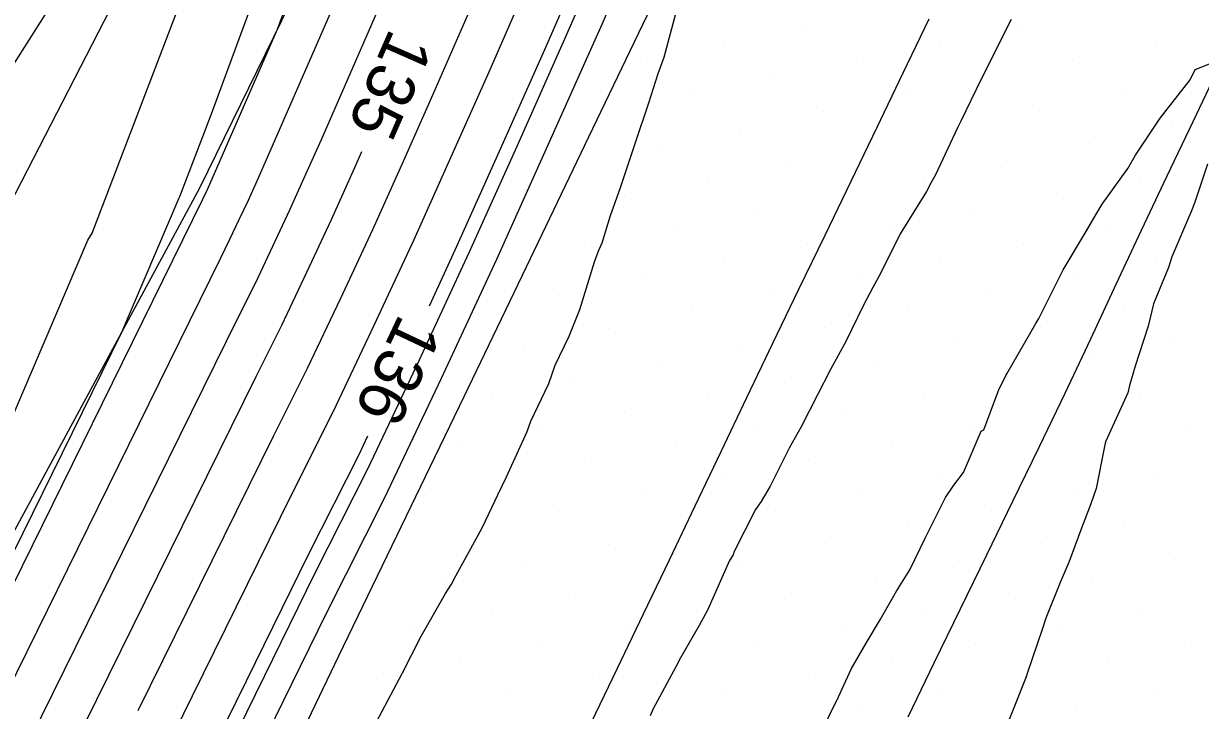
# Model space of a CAD drawing. Extents: x 2354170 to 2357230, y 866100 to 868290.
# Drawn here: x 2355590.24 to 2355639.3, y 867079.28 to 867107.9 of the extents above; entities that cross this region are included whole.
import ezdxf

# ---------------------------------------------------------------- set-up
doc = ezdxf.new("R2010")
doc.units = 0
for name, color, linetype in [('Default', 7, 'Continuous'), ('DTM Contours Major', 7, 'Continuous'), ('DTM Contours Major Text', 7, 'Continuous'), ('DTM Contours Minor', 7, 'Continuous'), ('Exist DTM Breakline', 7, 'Continuous'), ('Exist DTM Scan Elevation Point', 7, 'Continuous'), ('Exist Roads EOP', 7, 'Continuous'), ('PH Exist DTM Breakline', 7, 'Continuous')]:
    doc.layers.add(name, color=color, linetype=linetype)

msp = doc.modelspace()

# ---------------------------------------------------------------- linework, layer by layer
at = {"layer": 'Default'}
for points in [[(2355642.48, 867172.597), (2355640.887, 867169.407), (2355641.963, 867168.457), (2355640.084, 867164.572), (2355638.994, 867162.668), (2355637.086, 867158.636), (2355635.177, 867154.598), (2355633.945, 867152.709), (2355632.003, 867148.428), (2355630.009, 867144.134), (2355627.455, 867140.343), (2355625.627, 867136.368), (2355623.748, 867132.382), (2355621.864, 867128.4), (2355620.192, 867124.456), (2355618.222, 867120.416), (2355616.286, 867116.399), (2355614.381, 867112.348), (2355611.961, 867106.805), (2355610.121, 867102.69), (2355608.234, 867098.48), (2355607.143, 867096.128)], [(2355640.539, 867162.738), (2355638.302, 867158.011), (2355636.064, 867153.277), (2355635.45, 867152.336), (2355633.234, 867147.451), (2355630.959, 867142.551), (2355629.744, 867140.748), (2355627.563, 867136.006), (2355625.323, 867131.252), (2355623.075, 867126.502), (2355622.294, 867124.66), (2355619.969, 867119.894), (2355617.686, 867115.154), (2355615.438, 867110.376), (2355614.287, 867107.739), (2355612.149, 867102.957), (2355609.958, 867098.067), (2355607.656, 867093.106), (2355605.289, 867088.14), (2355602.862, 867083.323), (2355601.772, 867081.111), (2355599.345, 867076.162)], [(2355622.877, 867139.535), (2355621.754, 867137.092), (2355620.6, 867134.644), (2355619.442, 867132.197), (2355615.988, 867124.05), (2355614.726, 867121.461), (2355613.486, 867118.887), (2355612.265, 867116.292), (2355607.308, 867104.939), (2355606.063, 867102.154), (2355604.787, 867099.306), (2355603.446, 867096.417), (2355602.068, 867093.525), (2355600.655, 867090.72), (2355595.013, 867079.267)], [(2355625.166, 867139.939), (2355623.69, 867136.73), (2355622.174, 867133.513), (2355620.653, 867130.299), (2355618.09, 867124.253), (2355616.474, 867120.939), (2355614.886, 867117.643), (2355613.323, 867114.32), (2355609.635, 867105.872), (2355608.092, 867102.422), (2355606.51, 867098.893), (2355604.85, 867095.313), (2355603.142, 867091.73), (2355601.391, 867088.254), (2355597.266, 867079.882), (2355595.461, 867076.202)], [(2355590.506, 867078.038), (2355599.183, 867095.651), (2355599.921, 867097.115), (2355600.64, 867098.624), (2355601.34, 867100.132), (2355602.006, 867101.619), (2355602.656, 867103.072), (2355610.149, 867120.236), (2355610.685, 867121.376), (2355611.23, 867122.507), (2355611.785, 867123.643), (2355617.02, 867135.994), (2355617.451, 867136.905), (2355617.881, 867137.817), (2355618.299, 867138.726)], [(2355581.242, 867067.121), (2355585.016, 867074.786), (2355585.26, 867075.29), (2355585.506, 867075.794), (2355585.75, 867076.301), (2355586, 867076.809), (2355597.711, 867100.582), (2355597.773, 867100.705), (2355597.834, 867100.832), (2355597.893, 867100.959), (2355597.949, 867101.084), (2355598.003, 867101.206), (2355600.824, 867107.668), (2355606.471, 867122.95), (2355608.139, 867137.736), (2355597.411, 867124.402), (2355594.221, 867121.299), (2355593.404, 867119.225)], [(2355588.253, 867077.424), (2355598.447, 867098.116), (2355598.847, 867098.91), (2355599.237, 867099.728), (2355599.616, 867100.546), (2355599.977, 867101.351), (2355600.33, 867102.139), (2355609.092, 867122.208), (2355609.285, 867122.62), (2355609.482, 867123.029), (2355609.683, 867123.44), (2355615.809, 867137.893), (2355615.877, 867138.036)], [(2355581.71, 867075.114), (2355584.786, 867079.832), (2355592.919, 867098.877), (2355593.099, 867099.166), (2355600.05, 867117.323), (2355601.81, 867122.085), (2355602.12, 867124.838), (2355600.123, 867122.356), (2355599.529, 867121.778), (2355599.232, 867121.023), (2355585.994, 867100.186), (2355585.727, 867099.711), (2355583.237, 867097.29), (2355582.614, 867094.599), (2355571.759, 867075.224)], [(2355604.951, 867078.804), (2355605.657, 867080.141), (2355606.022, 867080.826), (2355606.818, 867082.37), (2355607.837, 867084.151), (2355608.074, 867084.536), (2355608.264, 867084.891), (2355609.281, 867086.736), (2355609.366, 867086.919), (2355610.012, 867088.257), (2355610.379, 867089.007), (2355611.229, 867090.907), (2355611.389, 867091.336), (2355612.144, 867092.897), (2355612.407, 867093.66), (2355612.983, 867094.872), (2355613.428, 867095.983), (2355614.043, 867097.97), (2355614.225, 867098.453), (2355614.354, 867098.759), (2355614.713, 867099.894), (2355615.112, 867101.03), (2355615.744, 867102.946), (2355616.303, 867104.592), (2355616.69, 867105.815), (2355616.944, 867106.503), (2355617.433, 867108.321)], [(2355631.406, 867108.069), (2355630.428, 867106.102), (2355630.284, 867105.814), (2355630.16, 867105.586), (2355629.308, 867103.83), (2355629.17, 867103.553), (2355628.26, 867101.591), (2355628.079, 867101.278), (2355627.878, 867100.906), (2355626.787, 867099.135), (2355625.971, 867097.517), (2355625.641, 867096.896), (2355625.24, 867096.141), (2355624.512, 867094.645), (2355623.874, 867093.482), (2355623.338, 867092.423), (2355622.659, 867091.1), (2355622.155, 867090.209), (2355621.36, 867088.62), (2355620.993, 867087.98), (2355620.755, 867087.652), (2355619.86, 867085.902), (2355619.818, 867085.76), (2355619.664, 867085.522), (2355618.768, 867083.482), (2355618.736, 867083.427), (2355618.401, 867082.814), (2355617.577, 867081.375), (2355617.523, 867081.283), (2355616.481, 867079.348), (2355616.355, 867079.058)], [(2355604.334, 867102.556), (2355604.035, 867101.887), (2355603.063, 867099.719), (2355602.043, 867097.521), (2355600.994, 867095.32), (2355599.919, 867093.185), (2355592.759, 867078.653)], [(2355604.581, 867090.703), (2355604.215, 867089.935), (2355602.127, 867085.789), (2355599.519, 867080.496), (2355597.403, 867076.182), (2355595.325, 867071.88), (2355593.239, 867067.595), (2355591.165, 867063.323), (2355588.689, 867058.293), (2355586.695, 867053.984), (2355584.601, 867049.645), (2355582.649, 867045.235), (2355580.596, 867040.803), (2355578.52, 867036.349), (2355576.169, 867031.446), (2355574.016, 867026.994), (2355571.908, 867022.556), (2355569.778, 867018.121), (2355569.549, 867017.643), (2355567.374, 867013.246), (2355565.204, 867008.909), (2355563.078, 867004.559), (2355561.352, 867000.541)]]:
    msp.add_lwpolyline(points, dxfattribs=at)
at = {"layer": 'DTM Contours Major'}
msp.add_lwpolyline([(2355604.334, 867102.556), (2355604.035, 867101.887), (2355603.063, 867099.719), (2355602.043, 867097.521), (2355600.994, 867095.32), (2355599.919, 867093.185), (2355592.759, 867078.653)], dxfattribs=at)
at = {"layer": 'DTM Contours Minor'}
for points in [[(2355639.509, 867162.692), (2355637.491, 867158.428), (2355635.473, 867154.157), (2355634.446, 867152.585), (2355632.413, 867148.102), (2355630.325, 867143.607), (2355628.218, 867140.478), (2355626.272, 867136.247), (2355624.273, 867132.005), (2355622.267, 867127.767), (2355620.893, 867124.524), (2355618.804, 867120.242), (2355616.753, 867115.984), (2355614.733, 867111.69), (2355612.736, 867107.116), (2355610.797, 867102.779), (2355608.809, 867098.342), (2355606.721, 867093.842), (2355604.573, 867089.337), (2355602.372, 867084.967), (2355600.27, 867080.701), (2355598.05, 867076.175)], [(2355585.249, 867076.605), (2355594.334, 867095.047), (2355596.723, 867100.639), (2355596.755, 867100.692), (2355598.029, 867104.02), (2355604.917, 867122.662), (2355606.133, 867133.437), (2355598.315, 867123.72), (2355595.99, 867121.458), (2355594.827, 867118.504), (2355584.617, 867102.434), (2355584.412, 867102.068), (2355580.149, 867097.924), (2355579.084, 867093.317), (2355571.261, 867079.355), (2355567.32, 867074.394)], [(2355623.456, 867078.324), (2355624.215, 867079.853), (2355624.76, 867081.034), (2355625.371, 867082.086), (2355625.959, 867083.082), (2355626.623, 867084.255), (2355627.187, 867085.136), (2355627.824, 867086.458), (2355628.672, 867088.147), (2355629.019, 867088.665), (2355629.42, 867089.199), (2355630.153, 867090.913), (2355630.274, 867090.972), (2355630.877, 867092.61), (2355631.181, 867093.23), (2355631.229, 867093.311), (2355632.439, 867095.396), (2355632.564, 867095.613), (2355633.574, 867097.642), (2355634.551, 867099.264), (2355634.849, 867099.796), (2355635.204, 867100.368), (2355636.273, 867101.852), (2355636.59, 867102.418), (2355637.621, 867103.957), (2355638.863, 867105.555), (2355639.083, 867105.988), (2355639.672, 867106.221)], [(2355639.59, 867102.041), (2355639.061, 867100.449), (2355638.955, 867100.161), (2355638.928, 867100.095), (2355638.111, 867098.185), (2355637.971, 867097.731), (2355637.338, 867096.224), (2355637.122, 867095.295), (2355636.577, 867093.626), (2355636.339, 867092.815), (2355636.278, 867092.507), (2355635.361, 867090.498), (2355635.326, 867090.416), (2355635.281, 867090.204), (2355634.952, 867088.522), (2355634.725, 867087.888), (2355634.343, 867086.875), (2355633.823, 867085.487), (2355633.458, 867084.609), (2355632.857, 867083.128), (2355632.699, 867082.651), (2355632.094, 867080.857), (2355632.032, 867080.676), (2355632.011, 867080.614), (2355631.09, 867078.302)]]:
    msp.add_lwpolyline(points, dxfattribs=at)
at = {"layer": 'Exist DTM Breakline'}
for points in [[(2355613.916, 867078.796), (2355614.999, 867081.049), (2355616.082, 867083.302), (2355617.163, 867085.556), (2355618.241, 867087.812), (2355619.319, 867090.067), (2355620.397, 867092.323), (2355621.479, 867094.577), (2355622.565, 867096.829), (2355623.651, 867099.081), (2355624.736, 867101.333), (2355625.822, 867103.585), (2355626.907, 867105.837), (2355627.993, 867108.089)], [(2355627.111, 867079.013), (2355628.204, 867081.261), (2355629.297, 867083.51), (2355630.39, 867085.758), (2355631.483, 867088.007), (2355632.575, 867090.255), (2355633.665, 867092.505), (2355634.726, 867094.769), (2355635.787, 867097.033), (2355636.848, 867099.296), (2355637.911, 867101.559), (2355638.99, 867103.814), (2355640.07, 867106.069)]]:
    msp.add_lwpolyline(points, dxfattribs=at)
at = {"layer": 'Exist DTM Scan Elevation Point'}
for p, q in [((2355622.883, 867107.713), (2355622.883, 867107.713)), ((2355631.897, 867107.744), (2355631.897, 867107.744)), ((2355619.419, 867107.007), (2355619.419, 867107.007)), ((2355628.433, 867107.039), (2355628.433, 867107.039)), ((2355637.447, 867107.07), (2355637.447, 867107.07)), ((2355615.955, 867106.301), (2355615.955, 867106.301)), ((2355624.968, 867106.333), (2355624.968, 867106.333)), ((2355633.982, 867106.365), (2355633.982, 867106.365)), ((2355621.504, 867105.628), (2355621.504, 867105.628)), ((2355630.518, 867105.659), (2355630.518, 867105.659)), ((2355618.04, 867104.922), (2355618.04, 867104.922)), ((2355627.053, 867104.954), (2355627.053, 867104.954)), ((2355636.067, 867104.985), (2355636.067, 867104.985)), ((2355623.589, 867104.248), (2355623.589, 867104.248)), ((2355632.603, 867104.28), (2355632.603, 867104.28)), ((2355620.125, 867103.543), (2355620.125, 867103.543)), ((2355629.138, 867103.574), (2355629.138, 867103.574)), ((2355638.152, 867103.606), (2355638.152, 867103.606)), ((2355616.66, 867102.837), (2355616.66, 867102.837)), ((2355625.674, 867102.869), (2355625.674, 867102.869)), ((2355634.688, 867102.9), (2355634.688, 867102.9)), ((2355622.21, 867102.163), (2355622.21, 867102.163)), ((2355631.223, 867102.195), (2355631.223, 867102.195)), ((2355618.745, 867101.458), (2355618.745, 867101.458)), ((2355627.759, 867101.489), (2355627.759, 867101.489)), ((2355636.773, 867101.521), (2355636.773, 867101.521)), ((2355624.295, 867100.784), (2355624.295, 867100.784)), ((2355633.308, 867100.815), (2355633.308, 867100.815)), ((2355615.281, 867100.752), (2355615.281, 867100.752)), ((2355620.83, 867100.078), (2355620.83, 867100.078)), ((2355629.844, 867100.11), (2355629.844, 867100.11)), ((2355638.858, 867100.142), (2355638.858, 867100.142)), ((2355617.366, 867099.373), (2355617.366, 867099.373)), ((2355626.38, 867099.404), (2355626.38, 867099.404)), ((2355635.393, 867099.436), (2355635.393, 867099.436)), ((2355613.901, 867098.667), (2355613.901, 867098.667)), ((2355622.915, 867098.699), (2355622.915, 867098.699)), ((2355631.929, 867098.73), (2355631.929, 867098.73)), ((2355619.451, 867097.993), (2355619.451, 867097.993)), ((2355628.465, 867098.025), (2355628.465, 867098.025)), ((2355637.478, 867098.057), (2355637.478, 867098.057)), ((2355634.014, 867097.351), (2355634.014, 867097.351)), ((2355615.986, 867097.288), (2355615.986, 867097.288)), ((2355625, 867097.319), (2355625, 867097.319)), ((2355612.522, 867096.582), (2355612.522, 867096.582)), ((2355621.536, 867096.614), (2355621.536, 867096.614)), ((2355630.55, 867096.645), (2355630.55, 867096.645)), ((2355618.071, 867095.908), (2355618.071, 867095.908)), ((2355627.085, 867095.94), (2355627.085, 867095.94)), ((2355636.099, 867095.972), (2355636.099, 867095.972)), ((2355614.607, 867095.203), (2355614.607, 867095.203)), ((2355623.621, 867095.234), (2355623.621, 867095.234)), ((2355632.635, 867095.266), (2355632.635, 867095.266)), ((2355611.142, 867094.497), (2355611.142, 867094.497)), ((2355620.156, 867094.529), (2355620.156, 867094.529)), ((2355629.17, 867094.56), (2355629.17, 867094.56)), ((2355638.184, 867094.592), (2355638.184, 867094.592)), ((2355616.692, 867093.823), (2355616.692, 867093.823)), ((2355625.706, 867093.855), (2355625.706, 867093.855)), ((2355634.72, 867093.887), (2355634.72, 867093.887)), ((2355613.227, 867093.118), (2355613.227, 867093.118)), ((2355622.241, 867093.149), (2355622.241, 867093.149)), ((2355631.255, 867093.181), (2355631.255, 867093.181)), ((2355618.777, 867092.444), (2355618.777, 867092.444)), ((2355627.791, 867092.475), (2355627.791, 867092.475)), ((2355636.805, 867092.507), (2355636.805, 867092.507)), ((2355609.763, 867092.412), (2355609.763, 867092.412)), ((2355615.312, 867091.738), (2355615.312, 867091.738)), ((2355624.326, 867091.77), (2355624.326, 867091.77)), ((2355611.848, 867091.033), (2355611.848, 867091.033)), ((2355620.862, 867091.064), (2355620.862, 867091.064)), ((2355629.876, 867091.096), (2355629.876, 867091.096)), ((2355638.89, 867091.128), (2355638.89, 867091.128)), ((2355608.384, 867090.327), (2355608.384, 867090.327)), ((2355617.397, 867090.359), (2355617.397, 867090.359)), ((2355626.411, 867090.39), (2355626.411, 867090.39)), ((2355635.425, 867090.422), (2355635.425, 867090.422)), ((2355613.933, 867089.653), (2355613.933, 867089.653)), ((2355622.947, 867089.685), (2355622.947, 867089.685)), ((2355631.961, 867089.717), (2355631.961, 867089.717)), ((2355628.496, 867089.011), (2355628.496, 867089.011)), ((2355637.51, 867089.043), (2355637.51, 867089.043)), ((2355610.469, 867088.948), (2355610.469, 867088.948)), ((2355619.482, 867088.979), (2355619.482, 867088.979)), ((2355607.004, 867088.242), (2355607.004, 867088.242)), ((2355616.018, 867088.274), (2355616.018, 867088.274)), ((2355625.032, 867088.305), (2355625.032, 867088.305)), ((2355634.046, 867088.337), (2355634.046, 867088.337)), ((2355612.554, 867087.568), (2355612.554, 867087.568)), ((2355621.567, 867087.6), (2355621.567, 867087.6)), ((2355630.581, 867087.632), (2355630.581, 867087.632)), ((2355609.089, 867086.863), (2355609.089, 867086.863)), ((2355618.103, 867086.894), (2355618.103, 867086.894)), ((2355627.117, 867086.926), (2355627.117, 867086.926)), ((2355636.131, 867086.958), (2355636.131, 867086.958)), ((2355614.639, 867086.189), (2355614.639, 867086.189)), ((2355623.652, 867086.221), (2355623.652, 867086.221)), ((2355632.666, 867086.252), (2355632.666, 867086.252)), ((2355638.216, 867085.578), (2355638.216, 867085.578)), ((2355611.174, 867085.483), (2355611.174, 867085.483)), ((2355620.188, 867085.515), (2355620.188, 867085.515)), ((2355629.202, 867085.547), (2355629.202, 867085.547)), ((2355607.71, 867084.778), (2355607.71, 867084.778)), ((2355616.724, 867084.809), (2355616.724, 867084.809)), ((2355625.737, 867084.841), (2355625.737, 867084.841)), ((2355634.751, 867084.873), (2355634.751, 867084.873)), ((2355613.259, 867084.104), (2355613.259, 867084.104)), ((2355622.273, 867084.136), (2355622.273, 867084.136)), ((2355631.287, 867084.167), (2355631.287, 867084.167)), ((2355609.795, 867083.398), (2355609.795, 867083.398)), ((2355618.809, 867083.43), (2355618.809, 867083.43)), ((2355627.822, 867083.462), (2355627.822, 867083.462)), ((2355636.836, 867083.493), (2355636.836, 867083.493)), ((2355606.33, 867082.693), (2355606.33, 867082.693)), ((2355615.344, 867082.724), (2355615.344, 867082.724)), ((2355624.358, 867082.756), (2355624.358, 867082.756)), ((2355633.372, 867082.788), (2355633.372, 867082.788)), ((2355611.88, 867082.019), (2355611.88, 867082.019)), ((2355620.894, 867082.051), (2355620.894, 867082.051)), ((2355629.907, 867082.082), (2355629.907, 867082.082)), ((2355638.921, 867082.114), (2355638.921, 867082.114)), ((2355608.415, 867081.313), (2355608.415, 867081.313)), ((2355617.429, 867081.345), (2355617.429, 867081.345)), ((2355626.443, 867081.377), (2355626.443, 867081.377)), ((2355635.457, 867081.408), (2355635.457, 867081.408)), ((2355622.979, 867080.671), (2355622.979, 867080.671)), ((2355631.992, 867080.703), (2355631.992, 867080.703)), ((2355604.951, 867080.608), (2355604.951, 867080.608)), ((2355613.965, 867080.639), (2355613.965, 867080.639)), ((2355610.5, 867079.934), (2355610.5, 867079.934)), ((2355619.514, 867079.966), (2355619.514, 867079.966)), ((2355628.528, 867079.997), (2355628.528, 867079.997)), ((2355637.542, 867080.029), (2355637.542, 867080.029)), ((2355625.064, 867079.292), (2355625.064, 867079.292)), ((2355634.077, 867079.323), (2355634.077, 867079.323))]:
    msp.add_line(p, q, dxfattribs=at)
at = {"layer": 'Exist Roads EOP'}
msp.add_lwpolyline([(2355600.787, 867076.147), (2355603.391, 867081.552), (2355605.997, 867086.957), (2355608.602, 867092.362), (2355611.205, 867097.768), (2355613.804, 867103.175), (2355616.399, 867108.586), (2355618.986, 867113.999), (2355621.565, 867119.416), (2355624.136, 867124.838), (2355626.701, 867130.262), (2355629.262, 867135.688), (2355631.821, 867141.115), (2355634.381, 867146.541), (2355636.944, 867151.966), (2355639.512, 867157.389), (2355642.087, 867162.808), (2355644.671, 867168.223), (2355647.268, 867173.632)], dxfattribs=at)
at = {"layer": 'PH Exist DTM Breakline'}
for points in [[(2355623.276, 867155.352), (2355615.583, 867138.247), (2355608.493, 867123.325), (2355597.576, 867101.035), (2355584.194, 867076.317), (2355571.679, 867051.841), (2355556.972, 867022.361), (2355542.395, 866991.347), (2355529.822, 866965.709), (2355520.718, 866947.043), (2355510.055, 866924.144), (2355500.189, 866901.892), (2355490.411, 866881.383), (2355478.718, 866859.364), (2355464.612, 866830.773), (2355451.411, 866802.435), (2355436.873, 866776.843), (2355421.458, 866750.816), (2355406.881, 866726.275), (2355400.072, 866711.56)], [(2355400.072, 866711.56), (2355405.902, 866730.247), (2355416.389, 866751.717), (2355427.362, 866780.815), (2355441.715, 866807.607), (2355448.758, 866835.801), (2355461.562, 866858.553), (2355478.458, 866887.263), (2355493.304, 866914.341), (2355506.971, 866940.624), (2355519.321, 866966.985), (2355533.541, 866993.952), (2355547.101, 867021.457), (2355560.375, 867044.808), (2355572.32, 867070.568), (2355587.937, 867097.012), (2355600.743, 867121.888), (2355610.75, 867143.33), (2355613.41, 867148.104), (2355613.419, 867152.415)]]:
    msp.add_lwpolyline(points, dxfattribs=at)

# ---------------------------------------------------------------- texts
at = {"layer": 'Default'}
for s, rotation, p in [('135', 246.2815, (2355605.534, 867107.757)), ('136', 244.7243, (2355605.926, 867095.867))]:
    msp.add_text(s, height=2, rotation=rotation, dxfattribs=at).set_placement(p)
at = {"layer": 'DTM Contours Major Text'}
msp.add_text('135', height=2, rotation=246.2815, dxfattribs=at).set_placement((2355605.534, 867107.757))

doc.saveas('drawing.dxf')
